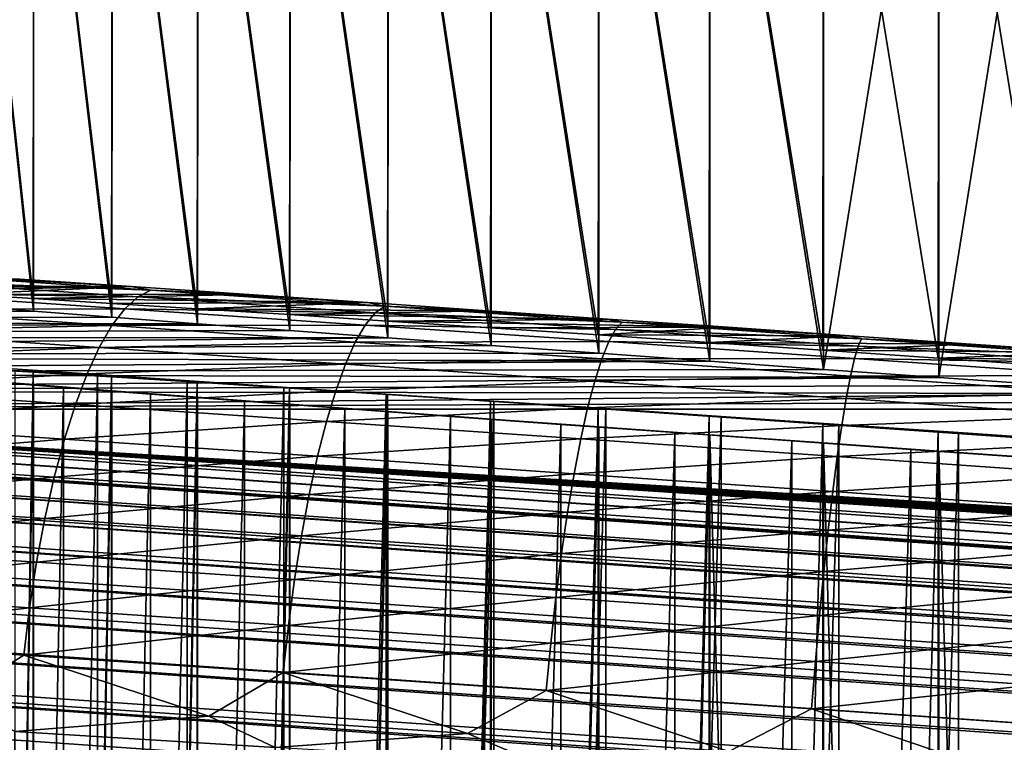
# Model space of a CAD drawing. Header units: metres. Extents: x -46 to 104, y -30 to 30.
# Tile 423 of 656: x 21.335 to 22.443, y 8.773 to 9.586. Entities that reach past the tile are written whole.
import ezdxf

# ---------------------------------------------------------------- set-up
doc = ezdxf.new("R2010")
doc.units = ezdxf.units.M
doc.layers.add('solid_26_000_502_XXX', color=7, linetype='CONTINUOUS')

msp = doc.modelspace()

# ---------------------------------------------------------------- linework, layer by layer
at = {"layer": 'solid_26_000_502_XXX'}
for points in [[(21.271307, 10, 291.139587), (21.350113, 9.272337, 291.036804), (21.270592, 9.277108, 291.140594)], [(21.271307, 10, 292.860413), (21.270771, 9.264531, 292.85965), (21.350365, 9.258237, 292.963501)], [(21.271307, 10, 291.139587), (21.350903, 10, 291.035858), (21.350113, 9.272337, 291.036804)], [(21.350903, 10, 292.964142), (21.271307, 10, 292.860413), (21.350365, 9.258237, 292.963501)], [(21.350903, 10, 291.035858), (21.438396, 9.266903, 290.940277), (21.350113, 9.272337, 291.036804)], [(21.350903, 10, 292.964142), (21.350365, 9.258237, 292.963501), (21.43873, 9.251386, 293.060059)], [(21.350903, 10, 291.035858), (21.439348, 10, 290.939331), (21.438396, 9.266903, 290.940277)], [(21.439348, 10, 293.060669), (21.350903, 10, 292.964142), (21.43873, 9.251386, 293.060059)], [(21.439348, 10, 290.939331), (21.534777, 9.260847, 290.851807), (21.438396, 9.266903, 290.940277)], [(21.439348, 10, 293.060669), (21.43873, 9.251386, 293.060059), (21.535202, 9.24403, 293.14856)], [(21.439348, 10, 290.939331), (21.53583, 10, 290.850922), (21.534777, 9.260847, 290.851807)], [(21.53583, 10, 293.149078), (21.439348, 10, 293.060669), (21.535202, 9.24403, 293.14856)], [(21.53583, 10, 290.850922), (21.638529, 9.254215, 290.772064), (21.534777, 9.260847, 290.851807)], [(21.53583, 10, 293.149078), (21.535202, 9.24403, 293.14856), (21.63905, 9.236225, 293.228302)], [(21.53583, 10, 290.850922), (21.639608, 10, 290.771301), (21.638529, 9.254215, 290.772064)], [(21.639608, 10, 293.228699), (21.53583, 10, 293.149078), (21.63905, 9.236225, 293.228302)], [(21.639608, 10, 290.771301), (21.748867, 9.247056, 290.70163), (21.638529, 9.254215, 290.772064)], [(21.639608, 10, 293.228699), (21.63905, 9.236225, 293.228302), (21.749483, 9.22803, 293.298737)], [(21.639608, 10, 290.771301), (21.75004, 10, 290.700928), (21.748867, 9.247056, 290.70163)], [(21.75004, 10, 293.299072), (21.639608, 10, 293.228699), (21.749483, 9.22803, 293.298737)], [(21.75004, 10, 290.700928), (21.864956, 9.239426, 290.641052), (21.748867, 9.247056, 290.70163)], [(21.75004, 10, 293.299072), (21.749483, 9.22803, 293.298737), (21.865662, 9.219508, 293.359253)], [(21.75004, 10, 290.700928), (21.866049, 10, 290.640564), (21.864956, 9.239426, 290.641052)], [(21.866049, 10, 293.359436), (21.75004, 10, 293.299072), (21.865662, 9.219508, 293.359253)], [(21.866049, 10, 290.640564), (21.985912, 9.23138, 290.590851), (21.864956, 9.239426, 290.641052)], [(21.866049, 10, 293.359436), (21.865662, 9.219508, 293.359253), (21.986698, 9.210724, 293.409424)], [(21.866049, 10, 290.640564), (21.986963, 10, 290.590454), (21.985912, 9.23138, 290.590851)], [(21.986963, 10, 293.409546), (21.866049, 10, 293.359436), (21.986698, 9.210724, 293.409424)], [(21.986963, 10, 290.590454), (22.110813, 9.222983, 290.551361), (21.985912, 9.23138, 290.590851)], [(21.986963, 10, 293.409546), (21.986698, 9.210724, 293.409424), (22.111668, 9.201745, 293.448853)], [(21.986963, 10, 290.590454), (22.111792, 10, 290.551117), (22.110813, 9.222983, 290.551361)], [(22.111792, 10, 293.448883), (21.986963, 10, 293.409546), (22.111668, 9.201745, 293.448853)], [(22.111792, 10, 290.551117), (22.238705, 9.214297, 290.522949), (22.110813, 9.222983, 290.551361)], [(22.111792, 10, 293.448883), (22.111668, 9.201745, 293.448853), (22.239611, 9.19264, 293.477234)], [(22.111792, 10, 290.551117), (22.2395, 10, 290.522797), (22.238705, 9.214297, 290.522949)], [(22.2395, 10, 293.477203), (22.111792, 10, 293.448883), (22.239611, 9.19264, 293.477234)], [(22.2395, 10, 290.522797), (22.368607, 9.205389, 290.505768), (22.238705, 9.214297, 290.522949)], [(22.2395, 10, 290.522797), (22.369293, 10, 290.505707), (22.368607, 9.205389, 290.505768)], [(22.369293, 10, 293.494293), (22.2395, 10, 293.477203), (22.239611, 9.19264, 293.477234)], [(22.369293, 10, 293.494293), (22.239611, 9.19264, 293.477234), (22.369545, 9.183479, 293.494324)], [(22.369293, 10, 290.505707), (22.499525, 9.196326, 290.5), (22.368607, 9.205389, 290.505768)], [(22.369293, 10, 290.505707), (22.5, 10, 290.5), (22.499525, 9.196326, 290.5)], [(22.5, 10, 293.5), (22.369293, 10, 293.494293), (22.369545, 9.183479, 293.494324)], [(22.5, 10, 293.5), (22.369545, 9.183479, 293.494324), (22.500475, 9.174333, 293.5)], [(21.223568, 9.299192, 288.167603), (21.482489, 9.281763, 288.088654), (21.205593, 9.291932, 288.116425)], [(21.223568, 9.299192, 288.167603), (21.32935, 9.294593, 288.189575), (21.460531, 9.285755, 288.150574)], [(21.223568, 9.299192, 288.167603), (21.460531, 9.285755, 288.150574), (21.482489, 9.281763, 288.088654)], [(21.460531, 9.285755, 288.150574), (21.32935, 9.294593, 288.189575), (21.090202, 9.287117, 291.487671)], [(21.460531, 9.285755, 288.150574), (21.090202, 9.287117, 291.487671), (21.140148, 9.284526, 291.366913)], [(21.205593, 9.291932, 288.116425), (21.467951, 9.274271, 288.036438), (21.18763, 9.278802, 288.066437)], [(21.482489, 9.281763, 288.088654), (21.467951, 9.274271, 288.036438), (21.205593, 9.291932, 288.116425)], [(21.460531, 9.285755, 288.150574), (21.140148, 9.284526, 291.366913), (21.200428, 9.281181, 291.250916)], [(21.18763, 9.278802, 288.066437), (21.453341, 9.260916, 287.985443), (21.169891, 9.259959, 288.01825)], [(21.467951, 9.274271, 288.036438), (21.453341, 9.260916, 287.985443), (21.18763, 9.278802, 288.066437)], [(21.460531, 9.285755, 288.150574), (21.200428, 9.281181, 291.250916), (21.270592, 9.277108, 291.140594)], [(21.593042, 9.276792, 288.116089), (21.460531, 9.285755, 288.150574), (21.270592, 9.277108, 291.140594)], [(21.593042, 9.276792, 288.116089), (21.270592, 9.277108, 291.140594), (21.350113, 9.272337, 291.036804)], [(21.726608, 9.267722, 288.086151), (21.593042, 9.276792, 288.116089), (21.350113, 9.272337, 291.036804)], [(21.482489, 9.281763, 288.088654), (21.460531, 9.285755, 288.150574), (21.593042, 9.276792, 288.116089)], [(21.482489, 9.281763, 288.088654), (21.74608, 9.263881, 288.027191), (21.467951, 9.274271, 288.036438)], [(21.482489, 9.281763, 288.088654), (21.593042, 9.276792, 288.116089), (21.726608, 9.267722, 288.086151)], [(21.482489, 9.281763, 288.088654), (21.726608, 9.267722, 288.086151), (21.74608, 9.263881, 288.027191)], [(19.214392, 9.249061, 314.54129), (21.350365, 9.258237, 292.963501), (21.270771, 9.264531, 292.85965)], [(21.726608, 9.267722, 288.086151), (21.350113, 9.272337, 291.036804), (21.438396, 9.266903, 290.940277)], [(21.726608, 9.267722, 288.086151), (21.438396, 9.266903, 290.940277), (21.534777, 9.260847, 290.851807)], [(21.467951, 9.274271, 288.036438), (21.735039, 9.256152, 287.974152), (21.453341, 9.260916, 287.985443)], [(21.74608, 9.263881, 288.027191), (21.735039, 9.256152, 287.974152), (21.467951, 9.274271, 288.036438)], [(21.861179, 9.258549, 288.06076), (21.726608, 9.267722, 288.086151), (21.534777, 9.260847, 290.851807)], [(21.74608, 9.263881, 288.027191), (21.726608, 9.267722, 288.086151), (21.861179, 9.258549, 288.06076)], [(19.214392, 9.249061, 314.54129), (21.43873, 9.251386, 293.060059), (21.350365, 9.258237, 292.963501)], [(21.169891, 9.259959, 288.01825), (21.438833, 9.241856, 287.936249), (21.15259, 9.235629, 287.972382)], [(21.453341, 9.260916, 287.985443), (21.438833, 9.241856, 287.936249), (21.169891, 9.259959, 288.01825)], [(21.453341, 9.260916, 287.985443), (21.723841, 9.242565, 287.922363), (21.438833, 9.241856, 287.936249)], [(21.735039, 9.256152, 287.974152), (21.723841, 9.242565, 287.922363), (21.453341, 9.260916, 287.985443)], [(21.861179, 9.258549, 288.06076), (21.534777, 9.260847, 290.851807), (21.638529, 9.254215, 290.772064)], [(21.996496, 9.24929, 288.040039), (21.861179, 9.258549, 288.06076), (21.638529, 9.254215, 290.772064)], [(21.996496, 9.24929, 288.040039), (21.638529, 9.254215, 290.772064), (21.748867, 9.247056, 290.70163)], [(21.735039, 9.256152, 287.974152), (22.005657, 9.237657, 287.92981), (21.723841, 9.242565, 287.922363)], [(21.74608, 9.263881, 288.027191), (22.013157, 9.245627, 287.983429), (21.735039, 9.256152, 287.974152)], [(22.013157, 9.245627, 287.983429), (22.005657, 9.237657, 287.92981), (21.735039, 9.256152, 287.974152)], [(21.74608, 9.263881, 288.027191), (21.861179, 9.258549, 288.06076), (21.996496, 9.24929, 288.040039)], [(21.74608, 9.263881, 288.027191), (21.996496, 9.24929, 288.040039), (22.013157, 9.245627, 287.983429)], [(19.214392, 9.249061, 314.54129), (21.535202, 9.24403, 293.14856), (21.43873, 9.251386, 293.060059)], [(19.214392, 9.249061, 314.54129), (19.486519, 9.229298, 314.656067), (21.535202, 9.24403, 293.14856)], [(19.486519, 9.229298, 314.656067), (21.63905, 9.236225, 293.228302), (21.535202, 9.24403, 293.14856)], [(21.438833, 9.241856, 287.936249), (21.424603, 9.217319, 287.889465), (21.15259, 9.235629, 287.972382)], [(21.438833, 9.241856, 287.936249), (21.712622, 9.223282, 287.872406), (21.424603, 9.217319, 287.889465)], [(21.723841, 9.242565, 287.922363), (21.712622, 9.223282, 287.872406), (21.438833, 9.241856, 287.936249)], [(21.723841, 9.242565, 287.922363), (21.997917, 9.223833, 287.877441), (21.712622, 9.223282, 287.872406)], [(22.005657, 9.237657, 287.92981), (21.997917, 9.223833, 287.877441), (21.723841, 9.242565, 287.922363)], [(22.132494, 9.239949, 288.023926), (21.996496, 9.24929, 288.040039), (21.748867, 9.247056, 290.70163)], [(22.132494, 9.239949, 288.023926), (21.748867, 9.247056, 290.70163), (21.864956, 9.239426, 290.641052)], [(22.013157, 9.245627, 287.983429), (21.996496, 9.24929, 288.040039), (22.132494, 9.239949, 288.023926)], [(22.013157, 9.245627, 287.983429), (22.282539, 9.227082, 287.957611), (22.005657, 9.237657, 287.92981)], [(22.013157, 9.245627, 287.983429), (22.132494, 9.239949, 288.023926), (22.268932, 9.230545, 288.012482)], [(22.013157, 9.245627, 287.983429), (22.268932, 9.230545, 288.012482), (22.282539, 9.227082, 287.957611)], [(19.486519, 9.229298, 314.656067), (21.749483, 9.22803, 293.298737), (21.63905, 9.236225, 293.228302)], [(21.15259, 9.235629, 287.972382), (21.424603, 9.217319, 287.889465), (21.135933, 9.206104, 287.929443)], [(22.132494, 9.239949, 288.023926), (21.864956, 9.239426, 290.641052), (21.985912, 9.23138, 290.590851)], [(22.268932, 9.230545, 288.012482), (22.132494, 9.239949, 288.023926), (21.985912, 9.23138, 290.590851)], [(22.268932, 9.230545, 288.012482), (21.985912, 9.23138, 290.590851), (22.110813, 9.222983, 290.551361)], [(22.005657, 9.237657, 287.92981), (22.27861, 9.218865, 287.903656), (21.997917, 9.223833, 287.877441)], [(22.282539, 9.227082, 287.957611), (22.27861, 9.218865, 287.903656), (22.005657, 9.237657, 287.92981)], [(19.486519, 9.229298, 314.656067), (19.765509, 9.209188, 314.752716), (21.749483, 9.22803, 293.298737)], [(19.765509, 9.209188, 314.752716), (21.865662, 9.219508, 293.359253), (21.749483, 9.22803, 293.298737)], [(21.712622, 9.223282, 287.872406), (21.701515, 9.198533, 287.82489), (21.424603, 9.217319, 287.889465)], [(21.712622, 9.223282, 287.872406), (21.990028, 9.204322, 287.826935), (21.701515, 9.198533, 287.82489)], [(21.997917, 9.223833, 287.877441), (21.990028, 9.204322, 287.826935), (21.712622, 9.223282, 287.872406)], [(21.997917, 9.223833, 287.877441), (22.274357, 9.204803, 287.850952), (21.990028, 9.204322, 287.826935)], [(22.27861, 9.218865, 287.903656), (22.274357, 9.204803, 287.850952), (21.997917, 9.223833, 287.877441)], [(22.40572, 9.221082, 288.005737), (22.268932, 9.230545, 288.012482), (22.110813, 9.222983, 290.551361)], [(22.40572, 9.221082, 288.005737), (22.110813, 9.222983, 290.551361), (22.238705, 9.214297, 290.522949)], [(22.542637, 9.211575, 288.003662), (22.40572, 9.221082, 288.005737), (22.238705, 9.214297, 290.522949)], [(22.282539, 9.227082, 287.957611), (22.268932, 9.230545, 288.012482), (22.40572, 9.221082, 288.005737)], [(22.282539, 9.227082, 287.957611), (22.553032, 9.208328, 287.949829), (22.27861, 9.218865, 287.903656)], [(22.282539, 9.227082, 287.957611), (22.40572, 9.221082, 288.005737), (22.542637, 9.211575, 288.003662)], [(22.282539, 9.227082, 287.957611), (22.542637, 9.211575, 288.003662), (22.553032, 9.208328, 287.949829)], [(19.765509, 9.209188, 314.752716), (21.986698, 9.210724, 293.409424), (21.865662, 9.219508, 293.359253)], [(19.765509, 9.209188, 314.752716), (22.111668, 9.201745, 293.448853), (21.986698, 9.210724, 293.409424)], [(19.765509, 9.209188, 314.752716), (20.049801, 9.188848, 314.83075), (22.111668, 9.201745, 293.448853)], [(21.424603, 9.217319, 287.889465), (21.410816, 9.1876, 287.845642), (21.135933, 9.206104, 287.929443)], [(21.424603, 9.217319, 287.889465), (21.701515, 9.198533, 287.82489), (21.410816, 9.1876, 287.845642)], [(22.542637, 9.211575, 288.003662), (22.238705, 9.214297, 290.522949), (22.368607, 9.205389, 290.505768)], [(22.27861, 9.218865, 287.903656), (22.552691, 9.199862, 287.895752), (22.274357, 9.204803, 287.850952)], [(22.553032, 9.208328, 287.949829), (22.552691, 9.199862, 287.895752), (22.27861, 9.218865, 287.903656)], [(22.679567, 9.202033, 288.006287), (22.542637, 9.211575, 288.003662), (22.368607, 9.205389, 290.505768)], [(20.049801, 9.188848, 314.83075), (22.239611, 9.19264, 293.477234), (22.111668, 9.201745, 293.448853)], [(21.135933, 9.206104, 287.929443), (21.410816, 9.1876, 287.845642), (21.120119, 9.171737, 287.889923)], [(21.701515, 9.198533, 287.82489), (21.690653, 9.168616, 287.780365), (21.410816, 9.1876, 287.845642)], [(21.701515, 9.198533, 287.82489), (21.982086, 9.179358, 287.7789), (21.690653, 9.168616, 287.780365)], [(21.990028, 9.204322, 287.826935), (21.982086, 9.179358, 287.7789), (21.701515, 9.198533, 287.82489)], [(21.990028, 9.204322, 287.826935), (22.269827, 9.18506, 287.80011), (21.982086, 9.179358, 287.7789)], [(22.274357, 9.204803, 287.850952), (22.269827, 9.18506, 287.80011), (21.990028, 9.204322, 287.826935)], [(22.274357, 9.204803, 287.850952), (22.551937, 9.185556, 287.842957), (22.269827, 9.18506, 287.80011)], [(22.552691, 9.199862, 287.895752), (22.551937, 9.185556, 287.842957), (22.274357, 9.204803, 287.850952)], [(22.679567, 9.202033, 288.006287), (22.368607, 9.205389, 290.505768), (22.499525, 9.196326, 290.5)], [(20.049801, 9.188848, 314.83075), (22.369545, 9.183479, 293.494324), (22.239611, 9.19264, 293.477234)], [(20.049801, 9.188848, 314.83075), (20.337791, 9.168387, 314.889832), (22.369545, 9.183479, 293.494324)], [(21.410816, 9.1876, 287.845642), (21.397644, 9.153055, 287.805298), (21.120119, 9.171737, 287.889923)], [(21.350113, 9.189557, 291.036804), (21.271282, 4.5, 291.139618), (21.270592, 9.194328, 291.140594)], [(21.350113, 9.189557, 291.036804), (21.270592, 9.194328, 291.140594), (21.329475, 9.191379, 290.983948)], [(21.350113, 9.189557, 291.036804), (21.350945, 4.5, 291.035797), (21.271282, 4.5, 291.139618)], [(21.329475, 9.191379, 290.983948), (21.330143, 4.7, 290.983185), (21.422447, 9.18563, 290.885834)], [(21.350113, 9.189557, 291.036804), (21.329475, 9.191379, 290.983948), (21.422447, 9.18563, 290.885834)], [(21.438396, 9.184123, 290.940277), (21.350945, 4.5, 291.035797), (21.350113, 9.189557, 291.036804)], [(21.438396, 9.184123, 290.940277), (21.350113, 9.189557, 291.036804), (21.422447, 9.18563, 290.885834)], [(21.410816, 9.1876, 287.845642), (21.690653, 9.168616, 287.780365), (21.397644, 9.153055, 287.805298)], [(20.337791, 9.168387, 314.889832), (22.500475, 9.174333, 293.5), (22.369545, 9.183479, 293.494324)], [(21.270771, 9.181751, 292.85965), (21.271282, 4.5, 292.860382), (21.350365, 9.175456, 292.963501)], [(21.270771, 9.181751, 292.85965), (21.350365, 9.175456, 292.963501), (21.294683, 9.179248, 292.974518)], [(21.350365, 9.175456, 292.963501), (21.271282, 4.5, 292.860382), (21.350945, 4.5, 292.964203)], [(21.38422, 9.17228, 293.075897), (21.295424, 4.7, 292.975433), (21.294683, 9.179248, 292.974518)], [(21.350365, 9.175456, 292.963501), (21.38422, 9.17228, 293.075897), (21.294683, 9.179248, 292.974518)], [(21.422447, 9.18563, 290.885834), (21.330143, 4.7, 290.983185), (21.423342, 4.7, 290.884949)], [(21.350365, 9.175456, 292.963501), (21.350945, 4.5, 292.964203), (21.43873, 9.168606, 293.060059)], [(21.350365, 9.175456, 292.963501), (21.43873, 9.168606, 293.060059), (21.38422, 9.17228, 293.075897)], [(21.438396, 9.184123, 290.940277), (21.439352, 4.5, 290.939331), (21.350945, 4.5, 291.035797)], [(21.422447, 9.18563, 290.885834), (21.423342, 4.7, 290.884949), (21.52364, 9.179248, 290.796173)], [(21.438396, 9.184123, 290.940277), (21.422447, 9.18563, 290.885834), (21.52364, 9.179248, 290.796173)], [(21.52364, 9.179248, 290.796173), (21.423342, 4.7, 290.884949), (21.524553, 4.7, 290.79541)], [(21.534777, 9.178067, 290.851807), (21.439352, 4.5, 290.939331), (21.438396, 9.184123, 290.940277)], [(21.534777, 9.178067, 290.851807), (21.438396, 9.184123, 290.940277), (21.52364, 9.179248, 290.796173)], [(21.534777, 9.178067, 290.851807), (21.535831, 4.5, 290.850922), (21.439352, 4.5, 290.939331)], [(21.52364, 9.179248, 290.796173), (21.524553, 4.7, 290.79541), (21.632292, 9.17228, 290.715637)], [(21.534777, 9.178067, 290.851807), (21.52364, 9.179248, 290.796173), (21.632292, 9.17228, 290.715637)], [(21.638529, 9.171434, 290.772064), (21.535831, 4.5, 290.850922), (21.534777, 9.178067, 290.851807)], [(21.638529, 9.171434, 290.772064), (21.534777, 9.178067, 290.851807), (21.632292, 9.17228, 290.715637)], [(21.982086, 9.179358, 287.7789), (21.974186, 9.149238, 287.733917), (21.690653, 9.168616, 287.780365)], [(21.982086, 9.179358, 287.7789), (22.265078, 9.159876, 287.75177), (21.974186, 9.149238, 287.733917)], [(22.269827, 9.18506, 287.80011), (22.265078, 9.159876, 287.75177), (21.982086, 9.179358, 287.7789)], [(22.269827, 9.18506, 287.80011), (22.550779, 9.165581, 287.792023), (22.265078, 9.159876, 287.75177)], [(22.551937, 9.185556, 287.842957), (22.550779, 9.165581, 287.792023), (22.269827, 9.18506, 287.80011)], [(20.337791, 9.168387, 314.889832), (22.631393, 9.16527, 293.494232), (22.500475, 9.174333, 293.5)], [(20.337791, 9.168387, 314.889832), (20.627794, 9.147927, 314.929901), (22.631393, 9.16527, 293.494232)], [(20.627794, 9.147927, 314.929901), (22.761295, 9.156362, 293.477051), (22.631393, 9.16527, 293.494232)], [(21.120119, 9.171737, 287.889923), (21.397644, 9.153055, 287.805298), (21.105339, 9.132938, 287.854279)], [(21.38422, 9.17228, 293.075897), (21.384964, 4.7, 293.07666), (21.295424, 4.7, 292.975433)], [(21.43873, 9.168606, 293.060059), (21.350945, 4.5, 292.964203), (21.439352, 4.5, 293.060669)], [(21.482275, 9.164781, 293.169067), (21.384964, 4.7, 293.07666), (21.38422, 9.17228, 293.075897)], [(21.43873, 9.168606, 293.060059), (21.482275, 9.164781, 293.169067), (21.38422, 9.17228, 293.075897)], [(21.482275, 9.164781, 293.169067), (21.483173, 4.7, 293.169861), (21.384964, 4.7, 293.07666)], [(21.690653, 9.168616, 287.780365), (21.680166, 9.133888, 287.73941), (21.397644, 9.153055, 287.805298)], [(21.43873, 9.168606, 293.060059), (21.439352, 4.5, 293.060669), (21.535202, 9.161249, 293.14856)], [(21.43873, 9.168606, 293.060059), (21.535202, 9.161249, 293.14856), (21.482275, 9.164781, 293.169067)], [(21.588108, 9.156804, 293.253387), (21.483173, 4.7, 293.169861), (21.482275, 9.164781, 293.169067)], [(21.535202, 9.161249, 293.14856), (21.588108, 9.156804, 293.253387), (21.482275, 9.164781, 293.169067)], [(21.632292, 9.17228, 290.715637), (21.524553, 4.7, 290.79541), (21.633179, 4.7, 290.715027)], [(21.638529, 9.171434, 290.772064), (21.639648, 4.5, 290.771271), (21.535831, 4.5, 290.850922)], [(21.632292, 9.17228, 290.715637), (21.633179, 4.7, 290.715027), (21.74758, 9.164781, 290.644867)], [(21.638529, 9.171434, 290.772064), (21.632292, 9.17228, 290.715637), (21.74758, 9.164781, 290.644867)], [(21.74758, 9.164781, 290.644867), (21.633179, 4.7, 290.715027), (21.748621, 4.7, 290.644287)], [(21.748867, 9.164276, 290.70163), (21.639648, 4.5, 290.771271), (21.638529, 9.171434, 290.772064)], [(21.748867, 9.164276, 290.70163), (21.638529, 9.171434, 290.772064), (21.74758, 9.164781, 290.644867)], [(21.748867, 9.164276, 290.70163), (21.750013, 4.5, 290.700958), (21.639648, 4.5, 290.771271)], [(21.690653, 9.168616, 287.780365), (21.974186, 9.149238, 287.733917), (21.680166, 9.133888, 287.73941)], [(21.74758, 9.164781, 290.644867), (21.748621, 4.7, 290.644287), (21.868629, 9.156804, 290.584412)], [(21.748867, 9.164276, 290.70163), (21.74758, 9.164781, 290.644867), (21.868629, 9.156804, 290.584412)], [(21.864956, 9.156646, 290.641052), (21.750013, 4.5, 290.700958), (21.748867, 9.164276, 290.70163)], [(21.864956, 9.156646, 290.641052), (21.748867, 9.164276, 290.70163), (21.868629, 9.156804, 290.584412)], [(22.550779, 9.165581, 287.792023), (22.549232, 9.140174, 287.743591), (22.265078, 9.159876, 287.75177)], [(20.627794, 9.147927, 314.929901), (22.889187, 9.147676, 293.448639), (22.761295, 9.156362, 293.477051)], [(21.535202, 9.161249, 293.14856), (21.439352, 4.5, 293.060669), (21.535831, 4.5, 293.149078)], [(21.588108, 9.156804, 293.253387), (21.588932, 4.7, 293.253967), (21.483173, 4.7, 293.169861)], [(21.535202, 9.161249, 293.14856), (21.535831, 4.5, 293.149078), (21.63905, 9.153444, 293.228302)], [(21.535202, 9.161249, 293.14856), (21.63905, 9.153444, 293.228302), (21.588108, 9.156804, 293.253387)], [(21.63905, 9.153444, 293.228302), (21.535831, 4.5, 293.149078), (21.639648, 4.5, 293.228729)], [(21.700918, 9.148413, 293.328156), (21.588932, 4.7, 293.253967), (21.588108, 9.156804, 293.253387)], [(21.63905, 9.153444, 293.228302), (21.700918, 9.148413, 293.328156), (21.588108, 9.156804, 293.253387)], [(21.63905, 9.153444, 293.228302), (21.639648, 4.5, 293.228729), (21.749483, 9.14525, 293.298737)], [(21.63905, 9.153444, 293.228302), (21.749483, 9.14525, 293.298737), (21.700918, 9.148413, 293.328156)], [(21.868629, 9.156804, 290.584412), (21.748621, 4.7, 290.644287), (21.869558, 4.7, 290.584015)], [(21.864956, 9.156646, 290.641052), (21.866083, 4.5, 290.640533), (21.750013, 4.5, 290.700958)], [(21.864956, 9.156646, 290.641052), (21.868629, 9.156804, 290.584412), (21.994518, 9.148413, 290.534729)], [(21.985912, 9.148601, 290.590851), (21.866083, 4.5, 290.640533), (21.864956, 9.156646, 290.641052)], [(21.985912, 9.148601, 290.590851), (21.864956, 9.156646, 290.641052), (21.994518, 9.148413, 290.534729)], [(21.868629, 9.156804, 290.584412), (21.869558, 4.7, 290.584015), (21.994518, 9.148413, 290.534729)], [(22.265078, 9.159876, 287.75177), (22.260162, 9.129551, 287.706512), (21.974186, 9.149238, 287.733917)], [(22.265078, 9.159876, 287.75177), (22.549232, 9.140174, 287.743591), (22.260162, 9.129551, 287.706512)], [(53.966255, 6.800271, 318.490204), (20.621962, 9.145024, 314.983459), (20.615704, 9.136184, 315.037079)], [(20.621962, 9.145024, 314.983459), (53.972324, 6.803407, 318.43457), (20.627794, 9.147927, 314.929901)], [(53.966255, 6.800271, 318.490204), (53.972324, 6.803407, 318.43457), (20.621962, 9.145024, 314.983459)], [(24.741442, 8.899382, 309.794891), (22.889187, 9.147676, 293.448639), (20.627794, 9.147927, 314.929901)], [(26.209709, 8.785028, 311.470215), (20.627794, 9.147927, 314.929901), (53.972324, 6.803407, 318.43457)], [(24.767794, 8.896416, 309.949951), (24.741442, 8.899382, 309.794891), (20.627794, 9.147927, 314.929901)], [(24.806311, 8.892621, 310.102722), (24.767794, 8.896416, 309.949951), (20.627794, 9.147927, 314.929901)], [(24.856728, 8.888024, 310.251892), (24.806311, 8.892621, 310.102722), (20.627794, 9.147927, 314.929901)], [(24.918642, 8.882662, 310.396515), (24.856728, 8.888024, 310.251892), (20.627794, 9.147927, 314.929901)], [(24.99168, 8.876564, 310.535767), (24.918642, 8.882662, 310.396515), (20.627794, 9.147927, 314.929901)], [(25.07551, 8.869761, 310.668915), (24.99168, 8.876564, 310.535767), (20.627794, 9.147927, 314.929901)], [(25.169645, 8.862291, 310.795197), (25.07551, 8.869761, 310.668915), (20.627794, 9.147927, 314.929901)], [(25.273434, 8.854208, 310.913696), (25.169645, 8.862291, 310.795197), (20.627794, 9.147927, 314.929901)], [(25.386179, 8.845564, 311.023621), (25.273434, 8.854208, 310.913696), (20.627794, 9.147927, 314.929901)], [(25.507196, 8.836411, 311.124268), (25.386179, 8.845564, 311.023621), (20.627794, 9.147927, 314.929901)], [(25.635839, 8.826801, 311.215179), (25.507196, 8.836411, 311.124268), (20.627794, 9.147927, 314.929901)], [(25.771431, 8.816782, 311.295807), (25.635839, 8.826801, 311.215179), (20.627794, 9.147927, 314.929901)], [(25.913067, 8.806422, 311.36554), (25.771431, 8.816782, 311.295807), (20.627794, 9.147927, 314.929901)], [(26.059566, 8.795809, 311.423798), (25.913067, 8.806422, 311.36554), (20.627794, 9.147927, 314.929901)], [(26.209709, 8.785028, 311.470215), (26.059566, 8.795809, 311.423798), (20.627794, 9.147927, 314.929901)], [(21.397644, 9.153055, 287.805298), (21.385241, 9.114097, 287.768951), (21.105339, 9.132938, 287.854279)], [(21.397644, 9.153055, 287.805298), (21.680166, 9.133888, 287.73941), (21.385241, 9.114097, 287.768951)], [(21.700918, 9.148413, 293.328156), (21.701616, 4.7, 293.328552), (21.588932, 4.7, 293.253967)], [(21.749483, 9.14525, 293.298737), (21.639648, 4.5, 293.228729), (21.750013, 4.5, 293.299042)], [(21.974186, 9.149238, 287.733917), (21.966421, 9.114325, 287.692505), (21.680166, 9.133888, 287.73941)], [(21.819845, 9.139669, 293.392792), (21.701616, 4.7, 293.328552), (21.700918, 9.148413, 293.328156)], [(21.749483, 9.14525, 293.298737), (21.819845, 9.139669, 293.392792), (21.700918, 9.148413, 293.328156)], [(21.749483, 9.14525, 293.298737), (21.750013, 4.5, 293.299042), (21.865662, 9.136728, 293.359253)], [(21.749483, 9.14525, 293.298737), (21.865662, 9.136728, 293.359253), (21.819845, 9.139669, 293.392792)], [(21.985912, 9.148601, 290.590851), (21.986979, 4.5, 290.590454), (21.866083, 4.5, 290.640533)], [(21.994518, 9.148413, 290.534729), (21.869558, 4.7, 290.584015), (21.995287, 4.7, 290.534485)], [(21.974186, 9.149238, 287.733917), (22.260162, 9.129551, 287.706512), (21.966421, 9.114325, 287.692505)], [(22.110813, 9.140203, 290.551361), (21.986979, 4.5, 290.590454), (21.985912, 9.148601, 290.590851)], [(22.110813, 9.140203, 290.551361), (21.985912, 9.148601, 290.590851), (21.994518, 9.148413, 290.534729)], [(21.994518, 9.148413, 290.534729), (21.995287, 4.7, 290.534485), (22.124289, 9.139669, 290.496216)], [(22.110813, 9.140203, 290.551361), (21.994518, 9.148413, 290.534729), (22.124289, 9.139669, 290.496216)], [(53.959827, 6.790901, 318.545135), (20.615704, 9.136184, 315.037079), (20.609173, 9.121511, 315.089386)], [(53.959827, 6.790901, 318.545135), (53.966255, 6.800271, 318.490204), (20.615704, 9.136184, 315.037079)], [(21.105339, 9.132938, 287.854279), (21.385241, 9.114097, 287.768951), (21.091768, 9.090174, 287.822968)], [(21.680166, 9.133888, 287.73941), (21.670181, 9.094767, 287.702484), (21.385241, 9.114097, 287.768951)], [(21.680166, 9.133888, 287.73941), (21.966421, 9.114325, 287.692505), (21.670181, 9.094767, 287.702484)], [(21.819845, 9.139669, 293.392792), (21.820602, 4.7, 293.393158), (21.701616, 4.7, 293.328552)], [(21.865662, 9.136728, 293.359253), (21.750013, 4.5, 293.299042), (21.866083, 4.5, 293.359467)], [(21.943981, 9.130641, 293.446838), (21.820602, 4.7, 293.393158), (21.819845, 9.139669, 293.392792)], [(21.865662, 9.136728, 293.359253), (21.943981, 9.130641, 293.446838), (21.819845, 9.139669, 293.392792)], [(21.865662, 9.136728, 293.359253), (21.866083, 4.5, 293.359467), (21.986698, 9.127944, 293.409424)], [(21.865662, 9.136728, 293.359253), (21.986698, 9.127944, 293.409424), (21.943981, 9.130641, 293.446838)], [(22.110813, 9.140203, 290.551361), (22.111778, 4.5, 290.551117), (21.986979, 4.5, 290.590454)], [(22.124289, 9.139669, 290.496216), (21.995287, 4.7, 290.534485), (22.125105, 4.7, 290.496033)], [(22.238705, 9.131517, 290.522949), (22.111778, 4.5, 290.551117), (22.110813, 9.140203, 290.551361)], [(22.238705, 9.131517, 290.522949), (22.110813, 9.140203, 290.551361), (22.124289, 9.139669, 290.496216)], [(22.238705, 9.131517, 290.522949), (22.239532, 4.5, 290.522797), (22.111778, 4.5, 290.551117)], [(22.124289, 9.139669, 290.496216), (22.125105, 4.7, 290.496033), (22.256947, 9.130641, 290.469177)], [(22.238705, 9.131517, 290.522949), (22.124289, 9.139669, 290.496216), (22.256947, 9.130641, 290.469177)], [(22.368607, 9.122608, 290.505768), (22.239532, 4.5, 290.522797), (22.238705, 9.131517, 290.522949)], [(22.368607, 9.122608, 290.505768), (22.238705, 9.131517, 290.522949), (22.256947, 9.130641, 290.469177)], [(22.549232, 9.140174, 287.743591), (22.547316, 9.109641, 287.698242), (22.260162, 9.129551, 287.706512)], [(53.953117, 6.775416, 318.598602), (20.608585, 9.119937, 315.093933), (20.602451, 9.101183, 315.13974)], [(53.959827, 6.790901, 318.545135), (20.609173, 9.121511, 315.089386), (20.608585, 9.119937, 315.093933)], [(53.953117, 6.775416, 318.598602), (53.959827, 6.790901, 318.545135), (20.608585, 9.119937, 315.093933)], [(21.943981, 9.130641, 293.446838), (21.94453, 4.7, 293.447052), (21.820602, 4.7, 293.393158)], [(21.986698, 9.127944, 293.409424), (21.866083, 4.5, 293.359467), (21.986979, 4.5, 293.409546)], [(22.072374, 9.121398, 293.489838), (21.94453, 4.7, 293.447052), (21.943981, 9.130641, 293.446838)], [(21.986698, 9.127944, 293.409424), (22.072374, 9.121398, 293.489838), (21.943981, 9.130641, 293.446838)], [(22.072374, 9.121398, 293.489838), (22.07268, 4.7, 293.489929), (21.94453, 4.7, 293.447052)], [(22.260162, 9.129551, 287.706512), (22.255142, 9.094448, 287.664825), (21.966421, 9.114325, 287.692505)], [(21.986698, 9.127944, 293.409424), (21.986979, 4.5, 293.409546), (22.111668, 9.118965, 293.448853)], [(21.986698, 9.127944, 293.409424), (22.111668, 9.118965, 293.448853), (22.072374, 9.121398, 293.489838)], [(22.204044, 9.11201, 293.521484), (22.07268, 4.7, 293.489929), (22.072374, 9.121398, 293.489838)], [(22.111668, 9.118965, 293.448853), (22.204044, 9.11201, 293.521484), (22.072374, 9.121398, 293.489838)], [(22.256947, 9.130641, 290.469177), (22.125105, 4.7, 290.496033), (22.257526, 4.7, 290.469086)], [(22.368607, 9.122608, 290.505768), (22.369268, 4.5, 290.505707), (22.239532, 4.5, 290.522797)], [(22.260162, 9.129551, 287.706512), (22.547316, 9.109641, 287.698242), (22.255142, 9.094448, 287.664825)], [(22.256947, 9.130641, 290.469177), (22.257526, 4.7, 290.469086), (22.391478, 9.121398, 290.453796)], [(22.368607, 9.122608, 290.505768), (22.256947, 9.130641, 290.469177), (22.391478, 9.121398, 290.453796)], [(22.391478, 9.121398, 290.453796), (22.257526, 4.7, 290.469086), (22.39179, 4.7, 290.453796)], [(22.499525, 9.113546, 290.5), (22.369268, 4.5, 290.505707), (22.368607, 9.122608, 290.505768)], [(22.499525, 9.113546, 290.5), (22.368607, 9.122608, 290.505768), (22.391478, 9.121398, 290.453796)], [(22.391478, 9.121398, 290.453796), (22.39179, 4.7, 290.453796), (22.526848, 9.11201, 290.450226)], [(22.499525, 9.113546, 290.5), (22.391478, 9.121398, 290.453796), (22.526848, 9.11201, 290.450226)], [(21.385241, 9.114097, 287.768951), (21.373755, 9.071192, 287.737), (21.091768, 9.090174, 287.822968)], [(21.385241, 9.114097, 287.768951), (21.670181, 9.094767, 287.702484), (21.373755, 9.071192, 287.737)], [(21.966421, 9.114325, 287.692505), (21.958885, 9.075034, 287.655182), (21.670181, 9.094767, 287.702484)], [(21.966421, 9.114325, 287.692505), (22.255142, 9.094448, 287.664825), (21.958885, 9.075034, 287.655182)], [(22.111668, 9.118965, 293.448853), (21.986979, 4.5, 293.409546), (22.111778, 4.5, 293.448883)], [(22.204044, 9.11201, 293.521484), (22.20433, 4.7, 293.521545), (22.07268, 4.7, 293.489929)], [(22.111668, 9.118965, 293.448853), (22.111778, 4.5, 293.448883), (22.239532, 4.5, 293.477203)], [(22.111668, 9.118965, 293.448853), (22.239532, 4.5, 293.477203), (22.239611, 9.10986, 293.477234)], [(22.111668, 9.118965, 293.448853), (22.239611, 9.10986, 293.477234), (22.204044, 9.11201, 293.521484)], [(22.33798, 9.10255, 293.541504), (22.20433, 4.7, 293.521545), (22.204044, 9.11201, 293.521484)], [(22.239611, 9.10986, 293.477234), (22.33798, 9.10255, 293.541504), (22.204044, 9.11201, 293.521484)], [(22.239611, 9.10986, 293.477234), (22.239532, 4.5, 293.477203), (22.369268, 4.5, 293.494293)], [(22.239611, 9.10986, 293.477234), (22.369268, 4.5, 293.494293), (22.369545, 9.100699, 293.494324)], [(22.239611, 9.10986, 293.477234), (22.369545, 9.100699, 293.494324), (22.33798, 9.10255, 293.541504)], [(22.547316, 9.109641, 287.698242), (22.54505, 9.074347, 287.656494), (22.255142, 9.094448, 287.664825)], [(22.499525, 9.113546, 290.5), (22.5, 4.5, 290.5), (22.369268, 4.5, 290.505707)], [(22.526848, 9.11201, 290.450226), (22.39179, 4.7, 290.453796), (22.527138, 4.7, 290.450226)], [(53.946213, 6.754011, 318.649963), (20.601683, 9.098532, 315.145294), (20.595619, 9.075441, 315.187531)], [(53.953117, 6.775416, 318.598602), (20.602451, 9.101183, 315.13974), (20.601683, 9.098532, 315.145294)], [(53.946213, 6.754011, 318.649963), (53.953117, 6.775416, 318.598602), (20.601683, 9.098532, 315.145294)], [(22.33798, 9.10255, 293.541504), (22.33798, 4.7, 293.541504), (22.20433, 4.7, 293.521545)], [(22.473152, 9.093088, 293.549774), (22.33798, 4.7, 293.541504), (22.33798, 9.10255, 293.541504)], [(22.369545, 9.100699, 293.494324), (22.473152, 9.093088, 293.549774), (22.33798, 9.10255, 293.541504)], [(22.369545, 9.100699, 293.494324), (22.369268, 4.5, 293.494293), (22.5, 4.5, 293.5)], [(22.369545, 9.100699, 293.494324), (22.5, 4.5, 293.5), (22.500475, 9.091552, 293.5)], [(22.369545, 9.100699, 293.494324), (22.500475, 9.091552, 293.5), (22.473152, 9.093088, 293.549774)], [(21.091768, 9.090174, 287.822968), (21.373755, 9.071192, 287.737), (21.079571, 9.043956, 287.796326)], [(21.670181, 9.094767, 287.702484), (21.660816, 9.051718, 287.670044), (21.373755, 9.071192, 287.737)], [(21.670181, 9.094767, 287.702484), (21.958885, 9.075034, 287.655182), (21.660816, 9.051718, 287.670044)], [(22.255142, 9.094448, 287.664825), (22.250076, 9.054988, 287.627258), (21.958885, 9.075034, 287.655182)], [(22.255142, 9.094448, 287.664825), (22.54505, 9.074347, 287.656494), (22.250076, 9.054988, 287.627258)], [(22.473152, 9.093088, 293.549774), (22.472862, 4.7, 293.549774), (22.33798, 4.7, 293.541504)], [(53.939201, 6.726954, 318.698578), (20.594671, 9.071476, 315.193909), (20.588755, 9.044594, 315.232208)], [(53.946213, 6.754011, 318.649963), (20.595619, 9.075441, 315.187531), (20.594671, 9.071476, 315.193909)], [(53.939201, 6.726954, 318.698578), (53.946213, 6.754011, 318.649963), (20.594671, 9.071476, 315.193909)], [(21.373755, 9.071192, 287.737), (21.363323, 9.024855, 287.709839), (21.079571, 9.043956, 287.796326)], [(21.373755, 9.071192, 287.737), (21.660816, 9.051718, 287.670044), (21.363323, 9.024855, 287.709839)], [(21.958885, 9.075034, 287.655182), (21.951668, 9.031839, 287.622406), (21.660816, 9.051718, 287.670044)], [(21.958885, 9.075034, 287.655182), (22.250076, 9.054988, 287.627258), (21.951668, 9.031839, 287.622406)], [(22.54505, 9.074347, 287.656494), (22.542465, 9.034716, 287.618866), (22.250076, 9.054988, 287.627258)], [(22.250076, 9.054988, 287.627258), (22.245026, 9.011643, 287.594269), (21.951668, 9.031839, 287.622406)], [(22.250076, 9.054988, 287.627258), (22.542465, 9.034716, 287.618866), (22.245026, 9.011643, 287.594269)], [(53.939201, 6.726954, 318.698578), (20.588755, 9.044594, 315.232208), (20.587639, 9.039108, 315.239166)], [(21.079571, 9.043956, 287.796326), (21.363323, 9.024855, 287.709839), (21.068892, 8.994837, 287.774719)], [(21.660816, 9.051718, 287.670044), (21.652184, 9.005259, 287.642456), (21.363323, 9.024855, 287.709839)], [(21.660816, 9.051718, 287.670044), (21.951668, 9.031839, 287.622406), (21.652184, 9.005259, 287.642456)], [(53.932171, 6.694587, 318.743805), (20.587639, 9.039108, 315.239166), (20.581944, 9.009012, 315.273224)], [(53.932171, 6.694587, 318.743805), (53.939201, 6.726954, 318.698578), (20.587639, 9.039108, 315.239166)], [(21.951668, 9.031839, 287.622406), (21.944857, 8.985256, 287.594513), (21.652184, 9.005259, 287.642456)], [(21.951668, 9.031839, 287.622406), (22.245026, 9.011643, 287.594269), (21.944857, 8.985256, 287.594513)], [(22.542465, 9.034716, 287.618866), (22.539589, 8.99122, 287.585785), (22.245026, 9.011643, 287.594269)], [(21.363323, 9.024855, 287.709839), (21.354073, 8.97564, 287.687775), (21.068892, 8.994837, 287.774719)], [(21.363323, 9.024855, 287.709839), (21.652184, 9.005259, 287.642456), (21.354073, 8.97564, 287.687775)], [(22.245026, 9.011643, 287.594269), (22.240051, 8.964933, 287.566223), (21.944857, 8.985256, 287.594513)], [(22.245026, 9.011643, 287.594269), (22.539589, 8.99122, 287.585785), (22.240051, 8.964933, 287.566223)], [(53.925209, 6.657315, 318.785126), (20.580677, 9.001837, 315.280457), (20.575266, 8.96912, 315.310059)], [(53.932171, 6.694587, 318.743805), (20.581944, 9.009012, 315.273224), (20.580677, 9.001837, 315.280457)], [(53.925209, 6.657315, 318.785126), (53.932171, 6.694587, 318.743805), (20.580677, 9.001837, 315.280457)], [(21.652184, 9.005259, 287.642456), (21.644386, 8.955945, 287.620087), (21.354073, 8.97564, 287.687775)], [(21.652184, 9.005259, 287.642456), (21.944857, 8.985256, 287.594513), (21.644386, 8.955945, 287.620087)], [(21.068892, 8.994837, 287.774719), (21.354073, 8.97564, 287.687775), (21.05986, 8.943406, 287.758392)], [(22.539589, 8.99122, 287.585785), (22.536459, 8.944383, 287.557678), (22.240051, 8.964933, 287.566223)], [(21.944857, 8.985256, 287.594513), (21.938534, 8.935842, 287.571899), (21.644386, 8.955945, 287.620087)], [(21.944857, 8.985256, 287.594513), (22.240051, 8.964933, 287.566223), (21.938534, 8.935842, 287.571899)], [(53.925209, 6.657315, 318.785126), (20.575266, 8.96912, 315.310059), (20.573872, 8.960131, 315.317322)], [(21.354073, 8.97564, 287.687775), (21.346113, 8.924137, 287.671112), (21.05986, 8.943406, 287.758392)], [(21.354073, 8.97564, 287.687775), (21.644386, 8.955945, 287.620087), (21.346113, 8.924137, 287.671112)], [(22.240051, 8.964933, 287.566223), (22.235212, 8.915418, 287.543427), (21.938534, 8.935842, 287.571899)], [(22.240051, 8.964933, 287.566223), (22.536459, 8.944383, 287.557678), (22.235212, 8.915418, 287.543427)], [(53.918404, 6.615608, 318.82196), (20.573872, 8.960131, 315.317322), (20.568802, 8.925397, 315.342316)], [(53.918404, 6.615608, 318.82196), (53.925209, 6.657315, 318.785126), (20.573872, 8.960131, 315.317322)], [(21.644386, 8.955945, 287.620087), (21.63752, 8.904368, 287.603149), (21.346113, 8.924137, 287.671112)], [(21.644386, 8.955945, 287.620087), (21.938534, 8.935842, 287.571899), (21.63752, 8.904368, 287.603149)], [(21.05986, 8.943406, 287.758392), (21.346113, 8.924137, 287.671112), (21.052584, 8.890279, 287.747528)], [(22.536459, 8.944383, 287.557678), (22.533112, 8.894763, 287.534882), (22.235212, 8.915418, 287.543427)], [(21.938534, 8.935842, 287.571899), (21.932772, 8.884189, 287.554779), (21.63752, 8.904368, 287.603149)], [(21.938534, 8.935842, 287.571899), (22.235212, 8.915418, 287.543427), (21.932772, 8.884189, 287.554779)], [(53.918404, 6.615608, 318.82196), (20.568802, 8.925397, 315.342316), (20.567308, 8.914513, 315.349243)], [(21.346113, 8.924137, 287.671112), (21.33954, 8.870962, 287.660034), (21.052584, 8.890279, 287.747528)], [(21.346113, 8.924137, 287.671112), (21.63752, 8.904368, 287.603149), (21.33954, 8.870962, 287.660034)], [(53.911839, 6.569991, 318.853912), (20.567308, 8.914513, 315.349243), (20.56263, 8.878366, 315.369598)], [(53.911839, 6.569991, 318.853912), (53.918404, 6.615608, 318.82196), (20.567308, 8.914513, 315.349243)], [(22.235212, 8.915418, 287.543427), (22.230566, 8.863688, 287.526245), (21.932772, 8.884189, 287.554779)], [(22.235212, 8.915418, 287.543427), (22.533112, 8.894763, 287.534882), (22.230566, 8.863688, 287.526245)], [(21.63752, 8.904368, 287.603149), (21.631664, 8.851145, 287.591919), (21.33954, 8.870962, 287.660034)], [(21.63752, 8.904368, 287.603149), (21.932772, 8.884189, 287.554779), (21.631664, 8.851145, 287.591919)], [(21.052584, 8.890279, 287.747528), (21.33954, 8.870962, 287.660034), (21.260687, 8.821731, 287.67514)], [(22.533112, 8.894763, 287.534882), (22.529585, 8.842956, 287.517639), (22.230566, 8.863688, 287.526245)], [(53.911839, 6.569991, 318.853912), (20.56263, 8.878366, 315.369598), (20.561068, 8.865559, 315.375854)], [(21.932772, 8.884189, 287.554779), (21.927643, 8.830915, 287.543427), (21.631664, 8.851145, 287.591919)], [(21.932772, 8.884189, 287.554779), (22.230566, 8.863688, 287.526245), (21.927643, 8.830915, 287.543427)], [(53.905602, 6.521037, 318.880524), (20.561068, 8.865559, 315.375854), (20.55682, 8.828589, 315.391541)], [(53.905602, 6.521037, 318.880524), (53.911839, 6.569991, 318.853912), (20.561068, 8.865559, 315.375854)], [(21.33954, 8.870962, 287.660034), (21.547794, 8.802293, 287.602875), (21.260687, 8.821731, 287.67514)], [(21.33954, 8.870962, 287.660034), (21.631664, 8.851145, 287.591919), (21.547794, 8.802293, 287.602875)], [(22.230566, 8.863688, 287.526245), (22.22617, 8.810364, 287.514801), (21.927643, 8.830915, 287.543427)], [(22.230566, 8.863688, 287.526245), (22.529585, 8.842956, 287.517639), (22.22617, 8.810364, 287.514801)], [(21.631664, 8.851145, 287.591919), (21.838997, 8.782431, 287.549652), (21.547794, 8.802293, 287.602875)], [(21.631664, 8.851145, 287.591919), (21.927643, 8.830915, 287.543427), (21.838997, 8.782431, 287.549652)], [(22.529585, 8.842956, 287.517639), (22.525925, 8.789581, 287.506165), (22.22617, 8.810364, 287.514801)], [(53.905602, 6.521037, 318.880524), (20.55682, 8.828589, 315.391541), (20.555231, 8.813882, 315.39682)], [(21.260687, 8.821731, 287.67514), (21.547794, 8.802293, 287.602875), (21.329376, 8.784703, 287.654938)], [(21.927643, 8.830915, 287.543427), (22.133039, 8.76223, 287.515686), (21.838997, 8.782431, 287.549652)], [(21.927643, 8.830915, 287.543427), (22.22617, 8.810364, 287.514801), (22.133039, 8.76223, 287.515686)], [(53.899765, 6.46936, 318.901489), (20.555231, 8.813882, 315.39682), (20.551447, 8.776664, 315.407928)], [(53.899765, 6.46936, 318.901489), (53.905602, 6.521037, 318.880524), (20.555231, 8.813882, 315.39682)], [(22.22617, 8.810364, 287.514801), (22.428659, 8.741777, 287.50116), (22.133039, 8.76223, 287.515686)], [(22.22617, 8.810364, 287.514801), (22.525925, 8.789581, 287.506165), (22.428659, 8.741777, 287.50116)], [(21.547794, 8.802293, 287.602875), (21.622322, 8.767039, 287.586426), (21.329376, 8.784703, 287.654938)], [(21.547794, 8.802293, 287.602875), (21.838997, 8.782431, 287.549652), (21.622322, 8.767039, 287.586426)], [(22.525925, 8.789581, 287.506165), (22.724583, 8.721162, 287.506104), (22.428659, 8.741777, 287.50116)], [(53.899765, 6.46936, 318.901489), (20.551447, 8.776664, 315.407928), (20.549871, 8.760135, 315.411865)], [(21.622322, 8.767039, 287.586426), (21.330423, 4.7, 287.654633), (21.329376, 8.784703, 287.654938)], [(21.838997, 8.782431, 287.549652), (21.919197, 8.749004, 287.537628), (21.622322, 8.767039, 287.586426)], [(21.838997, 8.782431, 287.549652), (22.133039, 8.76223, 287.515686), (21.919197, 8.749004, 287.537628)]]:
    msp.add_3dface(points, dxfattribs=at)

doc.saveas('drawing.dxf')
